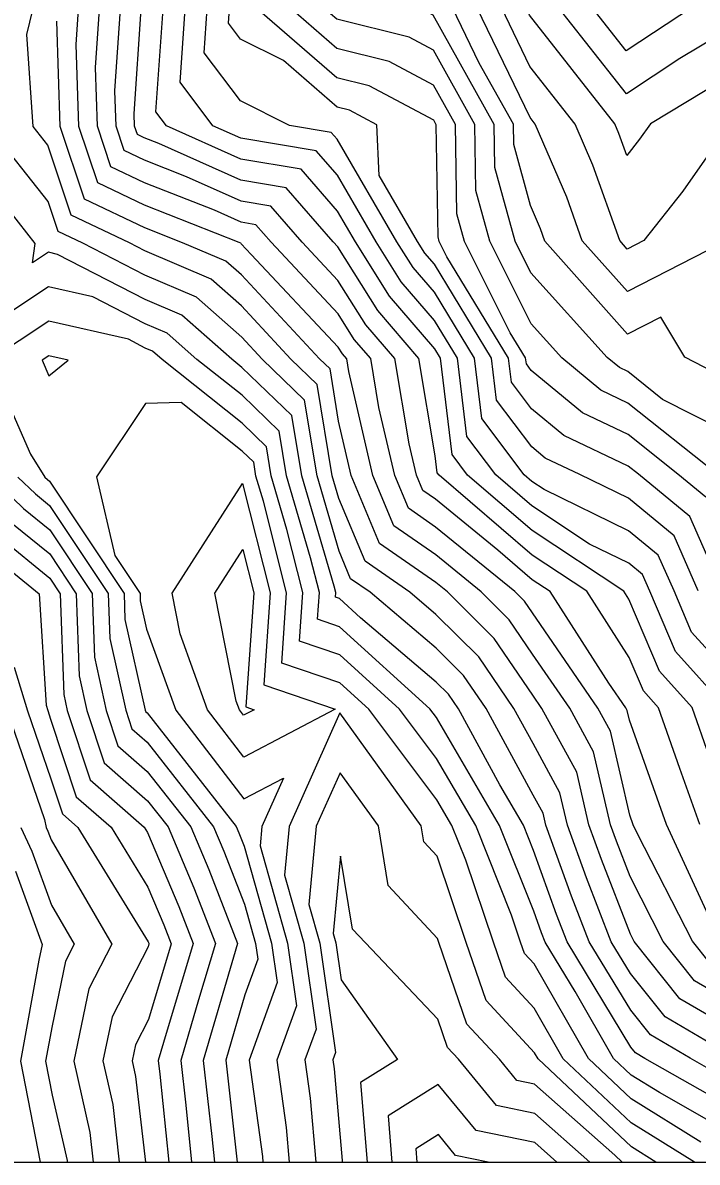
# Model space of a CAD drawing. Extents: x 42655 to 43811, y -141820 to -141156.
# Drawn here: x 42910.2 to 42945.7, y -141820.4 to -141760.3 of the extents above; entities that cross this region are included whole.
import ezdxf

# ---------------------------------------------------------------- set-up
doc = ezdxf.new("R2010")
doc.units = 0
for name, color, linetype in [('D-TTL', 7, 'Continuous'), ('ZE_HICN', 7, 'Continuous'), ('ZE_LWCN', 7, 'Continuous')]:
    doc.layers.add(name, color=color, linetype=linetype)

msp = doc.modelspace()

# ---------------------------------------------------------------- linework, layer by layer
at = {"layer": 'D-TTL'}
msp.add_lwpolyline([(42724.63, -141820.399), (43685.83, -141820.386), (43685.821, -141155.586), (42724.621, -141155.599), (42724.63, -141820.399)], dxfattribs=at)
at = {"layer": 'ZE_HICN'}
for points in [[(42946.984, -141771.957), (42942.067, -141774.477), (42939.688, -141771.799), (42938.863, -141769.492), (42937.209, -141765.648), (42936.936, -141765.298), (42934.132, -141759.499), (42931.798, -141754.672), (42930.997, -141754.319), (42931.085, -141753.351), (42931.367, -141752.839), (42931.781, -141751.127), (42933.013, -141747.179), (42933.861, -141743.575), (42936.743, -141740.999), (42936.143, -141735.631), (42935.245, -141734.844), (42931.686, -141730.794), (42930.944, -141729.593)], [(42947.343, -141814.661), (42944.054, -141812.727), (42942.235, -141810.449), (42941.216, -141808.768), (42939.909, -141805.399), (42938.905, -141802.616), (42938.51, -141800.912), (42937.09, -141798.316), (42936.084, -141796.466), (42934.23, -141793.75), (42931.97, -141791.502), (42930.588, -141790.329), (42928.23, -141788.691), (42926.853, -141785.383), (42926.501, -141784.186), (42925.711, -141779.375), (42924.32, -141778.033), (42921.717, -141775.235), (42920.118, -141773.819), (42916.615, -141772.329), (42915.802, -141771.91), (42912.737, -141770.448), (42911.501, -141766.75), (42910.726, -141765.772), (42910.391, -141760.922), (42910.71, -141759.609)], [(42945.883, -141802.583), (42944.835, -141799.636), (42943.712, -141796.431), (42942.906, -141795.538), (42942.157, -141793.771), (42939.927, -141790.286), (42937.043, -141788.379), (42932.13, -141784.16), (42932.037, -141784.036), (42931.931, -141783.146), (42931.069, -141778.002), (42928.898, -141775.479), (42926.791, -141772.123), (42926.544, -141771.86), (42924.06, -141768.999), (42921.686, -141768.602), (42917.349, -141766.661), (42916.587, -141766.362), (42916.222, -141766.187), (42916.074, -141765.747), (42916.054, -141765.108), (42916.423, -141759.582)], [(42947.088, -141790.252), (42945.363, -141786.335), (42942.65, -141784.11), (42942.11, -141783.681), (42938.713, -141782.071), (42937.007, -141780.653), (42935.953, -141779.248), (42935.801, -141777.98), (42932.547, -141772.638), (42932.144, -141771.834), (42932.077, -141771.591), (42931.981, -141765.672), (42931.848, -141765.433), (42928.451, -141763.63), (42926.749, -141763.204), (42922.545, -141759.554)], [(42911.557, -141778.928), (42912.571, -141778.088), (42911.552, -141777.857), (42911.192, -141778.095), (42911.557, -141778.928)], [(42945.604, -141820.396), (42942.272, -141818.33), (42938.682, -141814.942), (42937.155, -141812.278), (42935.628, -141810.634), (42934.997, -141808.797), (42933.542, -141804.472), (42932.813, -141802.644), (42932.015, -141801.281), (42928.423, -141796.502), (42926.898, -141795.117), (42923.831, -141794.07), (42924.089, -141790.36), (42922.867, -141785.537), (42922.475, -141784.205), (42922.356, -141783.478), (42921.753, -141782.896), (42918.529, -141780.333), (42916.653, -141780.375), (42914.067, -141784.244), (42915.035, -141788.398), (42916.362, -141790.396), (42916.376, -141790.79), (42916.708, -141792.276), (42918.251, -141796.55), (42921.838, -141801.238), (42923.932, -141800.144), (42922.791, -141802.691), (42922.694, -141803.714), (42924.147, -141808.848), (42924.622, -141812.155), (42923.584, -141815.013), (42924.077, -141818.561), (42924.235, -141820.396)], [(42908.968, -141787.452), (42911.607, -141789.598), (42912.15, -141790.416), (42912.335, -141795.731), (42912.524, -141796.576), (42913.729, -141800.224), (42916.582, -141802.72), (42916.758, -141803.007), (42918.404, -141806.904), (42919.167, -141808.871), (42917.606, -141814.077), (42917.325, -141815.042), (42917.404, -141815.752), (42917.872, -141820.396)], [(42909.791, -141805.039), (42911.202, -141808.908), (42911.016, -141809.739), (42910.052, -141815.076), (42911.099, -141820.396)], [(42934.715, -141820.396), (42933.004, -141820.041), (42932.098, -141818.94), (42930.902, -141819.688), (42930.959, -141820.396)]]:
    msp.add_lwpolyline(points, dxfattribs=at)
at = {"layer": 'ZE_LWCN'}
for points in [[(42947.19, -141781.828), (42943.925, -141780.16), (42942.087, -141778.698), (42941.644, -141778.488), (42941.003, -141777.955), (42936.974, -141773.48), (42936.14, -141771.815), (42935.071, -141767.931), (42935.034, -141765.658), (42931.822, -141759.898), (42931.6, -141759.78), (42930.548, -141759.516), (42927.754, -141758.285), (42928.202, -141753.365), (42929.635, -141750.761), (42930.499, -141747.191), (42931.59, -141741.198), (42931.098, -141741.026), (42926.619, -141735.295), (42926.545, -141734.972), (42926.472, -141734.885), (42926.19, -141734.372), (42923.117, -141728.738)], [(42947.116, -141766.135), (42944.982, -141769.172), (42942.939, -141771.784), (42942.056, -141772.236), (42941.66, -141771.79), (42940.238, -141767.811), (42939.303, -141765.638), (42936.923, -141762.595), (42935.423, -141759.493), (42933.363, -141755.234), (42932.712, -141753.343), (42932.975, -141751.9), (42934.45, -141747.173), (42934.981, -141744.918), (42936.833, -141743.263), (42938.664, -141740.99), (42938.309, -141736.655), (42939.846, -141734.822), (42939.084, -141732.035), (42936.766, -141729.074)], [(42947.103, -141763.331), (42943.287, -141765.619), (42942.708, -141766.444), (42942.033, -141767.306), (42941.613, -141766.13), (42941.397, -141765.628), (42936.91, -141759.892), (42936.715, -141759.487), (42936.446, -141758.932), (42934.516, -141753.335), (42935.296, -141749.063), (42935.888, -141747.166), (42936.101, -141746.261), (42936.844, -141745.597), (42940.562, -141740.981), (42940.415, -141739.181), (42941.894, -141737.418), (42942.444, -141735.487), (42942.735, -141734.809), (42942.644, -141733.88), (42942.069, -141728.649)], [(42947.091, -141760.836), (42944.836, -141762.188), (42942.018, -141764.039), (42938.415, -141759.479), (42938.031, -141758.114), (42936.887, -141754.971), (42936.32, -141753.327), (42936.866, -141750.339), (42937.361, -141747.773), (42937.611, -141747.158), (42941.914, -141741.799), (42942.332, -141740.973), (42943.526, -141736.785), (42944.376, -141734.801), (42944.111, -141732.087), (42943.732, -141728.641)], [(42946.155, -141758.323), (42945.552, -141759.446), (42942.008, -141761.774), (42940.188, -141759.471), (42939.352, -141756.498), (42938.195, -141753.318), (42938.907, -141749.628), (42939.913, -141747.147), (42941.927, -141744.639), (42943.786, -141740.966), (42944.608, -141738.083), (42946.018, -141734.793), (42945.577, -141730.294), (42945.394, -141728.633)], [(42946.787, -141784.091), (42942.094, -141780.359), (42940.667, -141779.682), (42938.603, -141777.967), (42936.986, -141776.171), (42934.808, -141771.822), (42934.073, -141769.151), (42934.017, -141765.663), (42931.831, -141761.743), (42930.55, -141761.063), (42926.735, -141760.107), (42926.078, -141759.537), (42926.331, -141759.053), (42926.706, -141753.973), (42926.761, -141753.371), (42928.77, -141749.723), (42929.381, -141747.196), (42930.153, -141742.956), (42926.649, -141741.726), (42926.092, -141741.049), (42925.103, -141736.735), (42923.581, -141734.898), (42921.511, -141731.136), (42920.917, -141729.457)], [(42947.176, -141779.001), (42945.092, -141777.936), (42943.822, -141775.824), (42942.077, -141776.718), (42937.715, -141771.808), (42937.488, -141771.173), (42936.957, -141769.938), (42936.069, -141766.711), (42936.052, -141765.653), (42934.255, -141762.432), (42932.84, -141759.506), (42931.81, -141757.375), (42929.375, -141756.302), (42929.644, -141753.358), (42930.501, -141751.8), (42931.617, -141747.186), (42931.759, -141746.407), (42932.742, -141742.232), (42934.107, -141741.012), (42933.823, -141738.469), (42931.713, -141736.621), (42930.307, -141734.867), (42928.725, -141732.306), (42926.593, -141729.703)], [(42947.33, -141811.835), (42945.611, -141810.824), (42943.959, -141808.755), (42942.211, -141805.333), (42941.488, -141803.469), (42941.176, -141802.605), (42940.282, -141798.746), (42939.028, -141796.453), (42937.068, -141793.597), (42935.834, -141791.789), (42934.348, -141790.312), (42931.955, -141788.362), (42929.752, -141786.83), (42928.646, -141784.176), (42927.375, -141778.689), (42927.262, -141778.02), (42927.036, -141777.756), (42926.815, -141777.405), (42922.226, -141772.513), (42921.702, -141771.949), (42921.67, -141771.921), (42921.582, -141771.883), (42916.604, -141769.924), (42914.131, -141768.744), (42913.133, -141765.76), (42912.996, -141761.44), (42913.119, -141759.598)], [(42946.389, -141809.872), (42945.492, -141808.748), (42942.595, -141803.076), (42942.374, -141802.6), (42942.196, -141802.099), (42941.168, -141797.662), (42940.503, -141796.446), (42937.058, -141791.428), (42936.636, -141790.809), (42936.127, -141790.304), (42931.948, -141786.898), (42930.513, -141785.9), (42929.792, -141784.17), (42928.964, -141780.595), (42928.531, -141778.014), (42927.656, -141776.997), (42926.807, -141775.645), (42923.272, -141771.876), (42922.466, -141770.948), (42921.696, -141770.819), (42920.29, -141770.189), (42916.598, -141768.736), (42914.828, -141767.891), (42914.114, -141765.756), (42914.015, -141762.663), (42914.221, -141759.593)], [(42946.562, -141807.835), (42944.128, -141802.591), (42942.173, -141797.089), (42942.054, -141796.579), (42941.978, -141796.439), (42941.079, -141795.13), (42937.985, -141790.295), (42937.05, -141789.676), (42935.233, -141788.117), (42931.941, -141785.434), (42931.273, -141784.97), (42930.938, -141784.165), (42930.553, -141782.502), (42929.8, -141778.008), (42928.277, -141776.238), (42926.799, -141773.884), (42924.908, -141771.868), (42923.263, -141769.973), (42921.691, -141769.711), (42918.819, -141768.425), (42916.593, -141767.549), (42915.525, -141767.039), (42915.094, -141765.751), (42915.035, -141763.885), (42915.322, -141759.587)], [(42947.282, -141801.55), (42945.485, -141796.422), (42943.752, -141794.503), (42942.143, -141790.705), (42941.869, -141790.277), (42937.037, -141787.082), (42933.626, -141784.153), (42932.82, -141783.078), (42932.212, -141777.996), (42931.904, -141777.492), (42929.519, -141774.72), (42927.72, -141771.855), (42926.782, -141770.242), (42924.856, -141768.025), (42921.681, -141767.494), (42917.758, -141765.739), (42917.196, -141764.996), (42917.58, -141759.577)], [(42947.258, -141796.414), (42944.598, -141793.469), (42943.243, -141790.27), (42942.859, -141789.397), (42942.134, -141788.803), (42940.075, -141787.797), (42937.031, -141785.784), (42935.123, -141784.146), (42933.604, -141782.121), (42933.109, -141777.992), (42931.897, -141776.003), (42930.14, -141773.961), (42928.814, -141771.85), (42926.773, -141768.34), (42925.653, -141767.051), (42921.676, -141766.385), (42920.205, -141765.727), (42918.47, -141763.438), (42918.744, -141759.571)], [(42947.249, -141794.433), (42945.444, -141792.434), (42944.525, -141790.264), (42943.694, -141788.377), (42942.126, -141787.091), (42937.672, -141784.915), (42937.025, -141784.487), (42936.62, -141784.139), (42934.387, -141781.163), (42934.007, -141777.988), (42931.89, -141774.515), (42930.76, -141773.202), (42929.908, -141771.845), (42926.764, -141766.438), (42926.45, -141766.077), (42924.249, -141765.708), (42921.666, -141764.416), (42919.745, -141761.88), (42919.909, -141759.566)], [(42945.806, -141790.258), (42944.529, -141787.356), (42942.118, -141785.38), (42939.55, -141784.125), (42937.737, -141783.265), (42937.017, -141782.667), (42935.17, -141780.205), (42934.904, -141777.984), (42931.883, -141773.026), (42931.381, -141772.443), (42931.002, -141771.839), (42928.974, -141768.352), (42928.858, -141765.687), (42927.401, -141764.914), (42926.756, -141764.752), (42923.923, -141762.292), (42921.651, -141761.156), (42921.019, -141760.321), (42921.073, -141759.561)], [(42946.198, -141785.314), (42944.718, -141784.101), (42942.102, -141782.02), (42939.69, -141780.876), (42936.998, -141778.639), (42936.736, -141778.29), (42936.699, -141777.976), (42935.891, -141776.65), (42933.476, -141771.828), (42933.075, -141770.371), (42932.999, -141765.667), (42931.839, -141763.588), (42929.5, -141762.347), (42926.742, -141761.655), (42924.311, -141759.545)], [(42947.337, -141813.248), (42944.832, -141811.775), (42942.426, -141808.762), (42942.225, -141808.368), (42940.699, -141804.434), (42940.04, -141802.611), (42939.396, -141799.829), (42937.553, -141796.46), (42937.078, -141795.767), (42935.032, -141792.77), (42932.569, -141790.32), (42931.962, -141789.825), (42928.991, -141787.761), (42927.5, -141784.181), (42926.834, -141781.305), (42926.382, -141778.555), (42925.834, -141778.026), (42921.709, -141773.592), (42920.894, -141772.87), (42918.607, -141771.897), (42916.609, -141771.111), (42913.434, -141769.596), (42912.153, -141765.765), (42911.977, -141760.217)], [(42947.35, -141816.041), (42945.371, -141814.911), (42943.276, -141813.679), (42942.244, -141812.387), (42940.055, -141808.773), (42939.12, -141806.364), (42937.769, -141802.621), (42937.624, -141801.996), (42937.103, -141801.043), (42934.618, -141796.473), (42933.428, -141794.731), (42931.978, -141793.288), (42928.502, -141790.339), (42927.469, -141789.621), (42926.866, -141788.172), (42925.696, -141784.19), (42925.04, -141780.196), (42922.805, -141778.04), (42921.725, -141776.879), (42919.342, -141774.767), (42916.621, -141773.611), (42913.344, -141771.922), (42912.04, -141771.3), (42911.514, -141769.727), (42908.392, -141765.782)], [(42947.356, -141817.413), (42942.993, -141814.922), (42942.497, -141814.631), (42942.253, -141814.325), (42938.893, -141808.779), (42938.331, -141807.33), (42937.116, -141803.965), (42936.582, -141802.627), (42935.334, -141800.493), (42933.151, -141796.48), (42932.626, -141795.711), (42931.986, -141795.074), (42927.991, -141791.684), (42926.877, -141790.673), (42926.668, -141790.601), (42926.686, -141790.348), (42926.602, -141790.018), (42924.891, -141784.193), (42924.369, -141781.016), (42921.732, -141778.473), (42921.197, -141778.048), (42918.566, -141775.716), (42916.627, -141774.892), (42912.01, -141772.513), (42911.527, -141772.403), (42910.681, -141772.962), (42910.832, -141771.934), (42906.41, -141766.305)], [(42947.362, -141818.786), (42943.758, -141816.728), (42942.26, -141815.799), (42941.339, -141814.93), (42939.314, -141811.396), (42937.731, -141808.784), (42937.541, -141808.295), (42937.131, -141807.158), (42935.326, -141802.633), (42931.995, -141796.941), (42931.654, -141796.487), (42926.884, -141792.154), (42925.722, -141791.757), (42925.82, -141790.352), (42925.357, -141788.525), (42924.086, -141784.197), (42923.698, -141781.837), (42921.739, -141779.947), (42919.36, -141778.057), (42917.79, -141776.665), (42916.633, -141776.173), (42913.878, -141774.753), (42911.535, -141774.221), (42907.438, -141776.927)], [(42945.936, -141819.34), (42942.266, -141817.064), (42940.011, -141814.936), (42937.144, -141809.935), (42936.642, -141809.394), (42936.435, -141808.79), (42935.956, -141807.368), (42934.07, -141802.638), (42932.005, -141799.111), (42930.038, -141796.495), (42926.891, -141793.635), (42924.776, -141792.914), (42924.955, -141790.356), (42924.112, -141787.031), (42923.281, -141784.201), (42923.027, -141782.657), (42921.746, -141781.422), (42917.524, -141778.065), (42917.014, -141777.614), (42916.639, -141777.454), (42915.745, -141776.994), (42911.544, -141776.039), (42908.412, -141778.108), (42910.582, -141783.056), (42911.34, -141784.257), (42911.476, -141784.386), (42911.583, -141784.473), (42915.52, -141790.4), (42915.568, -141791.778), (42916.636, -141796.557), (42916.662, -141796.638), (42916.729, -141796.696), (42921.437, -141802.698), (42921.576, -141803.025), (42921.85, -141803.733), (42923.299, -141808.851), (42923.597, -141810.925), (42922.109, -141815.02), (42922.815, -141820.103), (42922.84, -141820.396)], [(42908.489, -141784.27), (42910.222, -141785.919), (42911.595, -141787.036), (42913.835, -141790.408), (42913.951, -141793.754), (42914.58, -141796.567), (42915.196, -141798.431), (42916.743, -141799.785), (42919.037, -141802.709), (42919.99, -141804.965), (42921.501, -141808.86), (42921.285, -141809.578), (42919.697, -141815.031), (42920.148, -141819.044), (42920.284, -141820.396)], [(42909.915, -141784.263), (42910.849, -141785.152), (42911.589, -141785.755), (42914.678, -141790.404), (42914.76, -141792.766), (42915.608, -141796.562), (42915.929, -141797.534), (42916.736, -141798.24), (42920.237, -141802.703), (42920.783, -141803.995), (42921.864, -141806.784), (42922.451, -141808.855), (42922.571, -141809.695), (42921.887, -141811.579), (42920.883, -141815.025), (42921.487, -141820.396)], [(42919.925, -141796.542), (42918.474, -141792.523), (42918.05, -141790.388), (42921.761, -141784.591), (42923.224, -141790.364), (42922.885, -141795.226), (42926.648, -141796.51), (42921.828, -141799.029), (42919.925, -141796.542)], [(42909.595, -141786.686), (42911.601, -141788.317), (42912.993, -141790.412), (42913.143, -141794.743), (42913.552, -141796.572), (42914.462, -141799.327), (42916.75, -141801.329), (42917.837, -141802.714), (42919.197, -141805.934), (42920.334, -141808.865), (42919.445, -141811.828), (42918.511, -141815.037), (42918.776, -141817.398), (42919.078, -141820.396)], [(42908.341, -141788.219), (42911.049, -141790.421), (42911.404, -141796.298), (42911.491, -141796.581), (42911.642, -141797.023), (42912.996, -141801.12), (42914.834, -141802.728), (42916.772, -141805.887), (42917.61, -141807.873), (42917.999, -141808.876), (42916.804, -141812.863), (42916.115, -141814.205), (42915.938, -141815.049), (42916.128, -141815.884), (42916.641, -141820.396)], [(42921.599, -141796.534), (42921.432, -141796.072), (42920.302, -141790.377), (42921.777, -141788.073), (42922.359, -141790.368), (42921.939, -141796.383), (42922.372, -141796.53), (42921.818, -141796.82), (42921.599, -141796.534)], [(42909.721, -141794.279), (42910.424, -141796.586), (42911.657, -141800.183), (42912.263, -141802.017), (42913.085, -141802.737), (42916.785, -141808.767), (42916.817, -141808.843), (42916.832, -141808.882), (42916.786, -141809.035), (42914.888, -141812.733), (42914.401, -141815.056), (42914.923, -141817.357), (42915.269, -141820.396)], [(42909.357, -141796.591), (42911.324, -141802.33), (42911.413, -141802.744), (42911.506, -141802.942), (42911.672, -141803.397), (42914.878, -141808.891), (42913.661, -141811.261), (42912.864, -141815.063), (42913.719, -141818.83), (42913.897, -141820.396)], [(42943.569, -141820.396), (42942.278, -141819.595), (42937.354, -141814.948), (42937.166, -141814.621), (42934.614, -141811.874), (42933.56, -141808.804), (42932.029, -141804.254), (42931.326, -141803.499), (42931.189, -141802.652), (42926.906, -141796.699), (42924.225, -141802.684), (42923.979, -141805.256), (42924.995, -141808.844), (42925.648, -141813.385), (42925.059, -141815.006), (42925.338, -141817.018), (42925.629, -141820.396)], [(42941.792, -141820.396), (42941.399, -141820.026), (42937.174, -141816.278), (42936.24, -141816.084), (42935.313, -141814.958), (42933.6, -141813.114), (42932.122, -141808.81), (42932.05, -141808.594), (42929.445, -141805.799), (42928.937, -141802.662), (42926.92, -141799.859), (42925.658, -141802.678), (42925.265, -141806.798), (42925.843, -141808.84), (42926.673, -141814.616), (42926.534, -141814.999), (42926.6, -141815.475), (42927.016, -141820.304), (42927.023, -141820.396)], [(42910.067, -141802.751), (42910.648, -141803.991), (42911.688, -141806.84), (42912.89, -141808.9), (42912.434, -141809.789), (42911.718, -141813.205), (42911.381, -141815.07), (42911.735, -141816.869), (42912.514, -141820.303), (42912.525, -141820.396)], [(42940.083, -141820.396), (42937.181, -141817.822), (42935.161, -141817.403), (42933.157, -141814.968), (42932.586, -141814.353), (42932.069, -141812.848), (42928.244, -141808.828), (42927.564, -141808.098), (42926.941, -141804.248), (42926.551, -141808.341), (42926.691, -141808.836), (42926.971, -141810.787), (42929.941, -141814.983), (42927.994, -141816.2), (42928.335, -141820.396)], [(42938.349, -141820.396), (42937.188, -141819.367), (42934.082, -141818.722), (42932.086, -141816.296), (42929.448, -141817.944), (42929.647, -141820.396)]]:
    msp.add_lwpolyline(points, dxfattribs=at)

doc.saveas('drawing.dxf')
